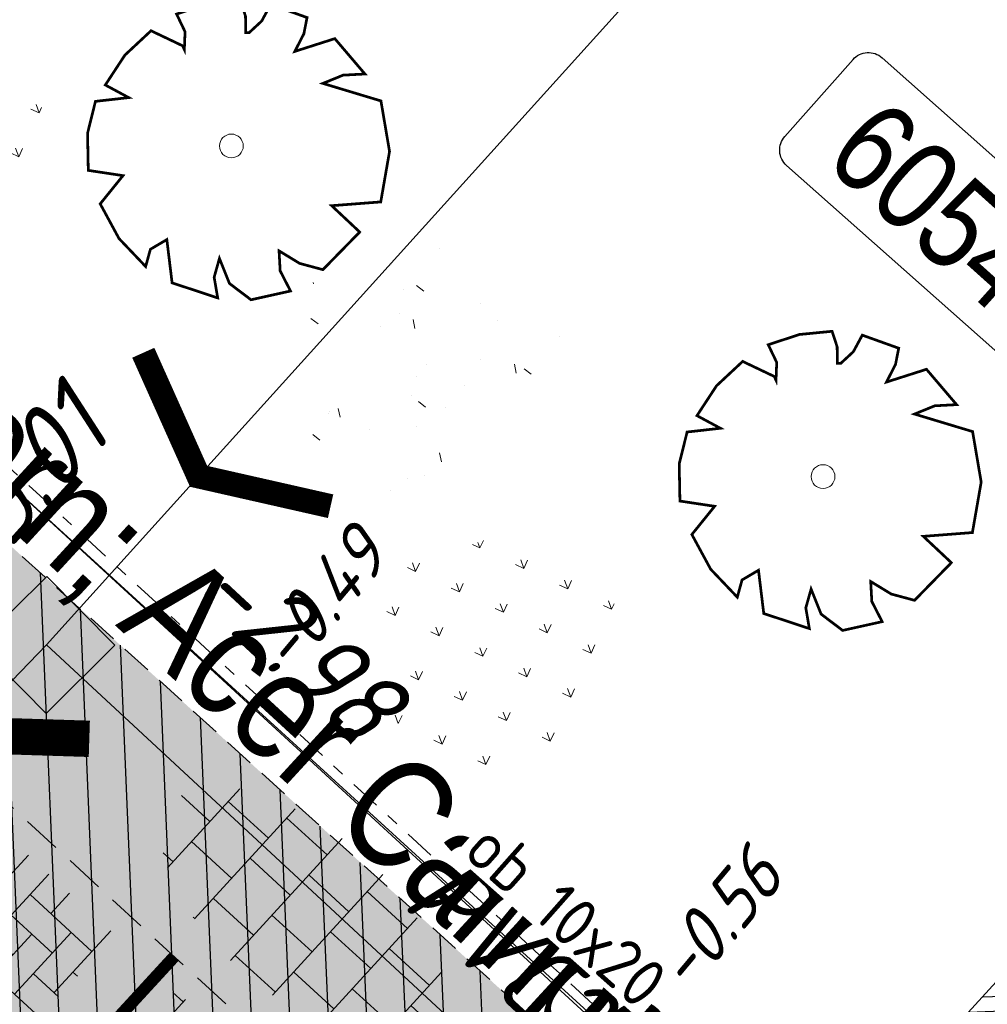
# Model space of a CAD drawing. Header units: metres. Extents: x 111546 to 149831, y 498798 to 507863.
# Tile 808 of 1056: x 111845.17 to 111853.16, y 501763.47 to 501771.6. Entities that reach past the tile are written whole.
import ezdxf
from ezdxf.enums import TextEntityAlignment as Align

# ---------------------------------------------------------------- set-up
doc = ezdxf.new("R2010")
doc.units = ezdxf.units.M
for name, pattern in [('DASHDOT', [25.4, 12.7, -6.35, 0, -6.35]), ('DASHED', [19.05, 12.7, -6.35]), ('markering 200-1-1', [10, 5, -5])]:
    doc.linetypes.add(name, pattern=pattern)
for name, color, linetype in [('0-hoogte mv-bestaand', 253, 'Continuous'), ('1-ontgraven zand tbv grondverbetering bomen', 63, 'Continuous'), ('2-nw-DWA inspectieput nr', 2, 'Continuous'), ('2-vw-DWA-streng-PVC200-incl grondwerk', 252, 'RI-HWA-V'), ('2-vw-DWA-streng-PVC250-excl grondwerk', 41, 'RI-HWA-V'), ('2-vw-DWA-streng-volschuimen-PVC 250', 54, 'RI-VOLSCHUIMEN'), ('2-vw-Put inspectie', 54, 'DASHED'), ('2-vw-schildmuur', 40, 'Continuous'), ('2-vw-Streng gemengd  bobtot', 54, 'Continuous'), ('2-vw-Streng gemengd diameter', 54, 'Continuous'), ('3-vw-band-ob 6x20', 30, 'Continuous'), ('4-nw-boom tekst', 7, 'Continuous'), ('4-vw-bossage', 3, 'Continuous'), ('4-vw-bossage-omlijsting', 7, 'Continuous'), ('4-vw-kappen bomen', 20, 'Continuous'), ('Q26_BOOM', 252, 'Continuous')]:
    doc.layers.add(name, color=color, linetype=linetype)
for name, color, linetype, lineweight in [('3-nw-arcering-trottoir', 2, 'Continuous', 15), ('3-nw-band-ob 10x20', 7, 'Continuous', 13), ('3-nw-band-ob 10x20-achterkant', 7, 'DASHDOT', 13), ('3-nw-mat-arcering', 7, 'Continuous', 5), ('3-nw-mat-KF (wit) om-en-om', 3, 'markering 200-1-1', 13), ('3-nw-materiaalscheiding-', 7, 'DASHED', 13), ('3-nw-text-20-herinrichting', 7, 'Continuous', 15), ('4-bs-gras', 253, 'Continuous', 9), ('4-nw materiaalscheiding-groen', 210, 'DASHED', 13), ('4-nw-bomenzand', 7, 'Continuous', 5), ('4-nw-boom 2e grootte', 7, 'Continuous', 35), ('4-nw-gazon', 7, 'Continuous', 5)]:
    doc.layers.add(name, color=color, linetype=linetype, lineweight=lineweight)
doc.styles.get("Standard").update_dxf_attribs({"font": 'isocp-ie.shx'})
doc.styles.add('veysel', font='isocp-ie.shx', dxfattribs={"height": 0.1})
doc.styles.add('Zaanstad', font='ARIALN.TTF')
doc.styles.add('Zaanstad 1-200 1.8mm', font='ARIALN.TTF', dxfattribs={"height": 0.36})
doc.linetypes.add('RI-HWA-V', pattern='A,2.5,[24,NLCS.SHX,S=1,R=0,X=0,Y=0],2.5,-1.8', length=6.8)
doc.linetypes.add('RI-VOLSCHUIMEN', pattern='A,0,[50,NLCS.SHX,S=0.5,R=0,X=0,Y=0],4', length=4)

# ---------------------------------------------------------------- blocks, each defined once
blk = doc.blocks.new('Q26')
at = {"linetype": 'Continuous', "lineweight": 20, "const_width": 0.0225}
blk.add_lwpolyline([(0.7569, 0.5156), (1.2367, 0.371), (1.3077, -0.0461), (1.2351, -0.4629), (0.8295, -0.494), (1.0613, -0.7115), (0.7572, -1.0222), (0.565, -0.9705), (0.395, -0.8669), (0.4041, -1.0319), (0.4896, -1.1983), (0.1633, -1.2708), (-0.0147, -1.1363), (-0.0975, -0.9292), (-0.1412, -1.0845), (-0.1119, -1.2554), (-0.4886, -1.1312), (-0.5321, -0.7739), (-0.6679, -0.8539), (-0.7072, -0.9963), (-0.927, -0.7656), (-1.0826, -0.4788), (-0.8943, -0.2458), (-1.1811, -0.2026), (-1.1871, 0.1039), (-1.1219, 0.3673), (-0.8467, 0.3984), (-1.0404, 0.5025), (-0.8786, 0.7492), (-0.6628, 0.9503), (-0.402, 0.8261), (-0.3875, 0.795), (-0.3816, 0.9421), (-0.4516, 1.0881), (-0.1939, 1.1725), (0.076, 1.199), (0.1178, 1.0703), (0.1195, 0.9349), (0.1484, 0.9349), (0.2517, 1.0306), (0.3254, 1.1671), (0.6264, 1.0593), (0.5999, 0.9252), (0.5251, 0.7797), (0.8556, 0.8853), (1.1045, 0.5934), (0.9242, 0.5837)], close=True, dxfattribs=at)
at = {"linetype": 'Continuous', "lineweight": 20}
blk.add_circle((0.001, -0.001), 0.0983, dxfattribs=at)
blk = doc.blocks.new('PUTVNB')
at = {"linetype": 'Continuous', "lineweight": 13}
blk.add_line((-0.008, -0.504), (-0.004, -0.498), dxfattribs=at)
at = {"linetype": 'Continuous', "lineweight": 13, "ltscale": 0.04, "flags": 128}
blk.add_lwpolyline([(-0.5, 0.5), (-0.5, -0.5), (0.5, -0.5), (0.5, 0.5), (-0.5, 0.5)], dxfattribs=at)
at = {"linetype": 'Continuous', "lineweight": 13}
blk.add_point((0, 0), dxfattribs=at)
blk = doc.blocks.new('schildmuur')
at = {"const_width": 0.2}
blk.add_lwpolyline([(-1, -0.5), (0, 0), (1, -0.5)], dxfattribs=at)
blk = doc.blocks.new('4-boom 2e grootte')
at = {"layer": '4-nw-boom tekst', "style": 'Zaanstad'}
blk.add_attdef('BOOMSOORT', text='', height=0.9, dxfattribs=at).set_placement((2.0615, 1.223), align=Align.BOTTOM_LEFT)

msp = doc.modelspace()

# ---------------------------------------------------------------- hatches: boundary and pattern name
at = {"layer": '3-nw-arcering-trottoir'}
h = msp.add_hatch(dxfattribs=at)
h.set_pattern_fill('AVH-TEGEL_300X300_HALFST', color=256, scale=1.5, angle=297.53719, style=0, pattern_type=2)
h.set_pattern_definition([(317.5606656, (531197.49011, 789052.86177), (0.4839285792, -0.13761587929), [0.45, -0.45]), (47.5606656, (531197.4901, 789052.86177), (-0.33209651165, 0.3036641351), [])])
edge = h.paths.add_edge_path()
edge.add_ellipse((111847.5019, 501764.2176), major_axis=(1.077, -0.9049), ratio=0.488545, start_angle=0, end_angle=360)
at = {"layer": '3-nw-mat-arcering', "ltscale": 2}
h = msp.add_hatch(dxfattribs=at)
h.set_pattern_fill('AVH-BSS_KEIFORMAAT_KEPER', color=256, scale=2.2, angle=297.39163, pattern_type=2)
h.set_pattern_definition([(317.4151, (111814.28263, 501793.14688), (0.3263932, 0.0137661), [0.693, -0.231]), (227.4151, (111814.59526, 501793.48704), (0.3263932, 0.0137661), [0.693, -0.231])])
h.paths.add_polyline_path([(111845.0377, 501763.0387), (111843.77, 501764.2038), (111844.1267, 501764.592), (111843.6849, 501764.998), (111843.3282, 501764.6098), (111842.0704, 501765.7659), (111842.9883, 501766.7646), (111845.9556, 501764.0375)])
h = msp.add_hatch(dxfattribs=at)
h.set_pattern_fill('AVH-BSS_KEIFORMAAT_KEPER', color=256, scale=2.2, angle=297.39163, pattern_type=2)
h.set_pattern_definition([(317.415, (111843.77932, 501754.70515), (0.326393, 0.013766), [0.693, -0.231]), (227.415, (111844.09195, 501755.04531), (0.326393, 0.013766), [0.693, -0.231])])
h.paths.add_polyline_path([(111845.9951, 501762.1588), (111845.5306, 501762.5857), (111846.4485, 501763.5845), (111846.913, 501763.1576)])
at = {"layer": '4-bs-gras'}
h = msp.add_hatch(dxfattribs=at)
h.set_pattern_fill('AGR-KRUIDEN', color=256, scale=0.04, pattern_type=2)
h.set_pattern_definition([(110.0468, (111822.93825, 501758.74264), (-0.3626612, 0.1687508), [0.075, -0.4906854]), (65.0468, (111822.93825, 501758.74264), (-0.362661, 0.168751), [0.075, -0.325]), (155.0468, (111822.93825, 501758.74264), (-0.168751, -0.362661), [0.075, -0.325])])
h.paths.add_polyline_path([(111845.3542, 501770.9374), (111844.6373, 501771.5295), (111843.9826, 501771.2906), (111843.4094, 501771.2856), (111843.4182, 501770.2749), (111843.7193, 501769.45), (111844.6493, 501769.5065), (111845.0846, 501770.0119), (111845.2712, 501770.2122)])
h = msp.add_hatch(dxfattribs=at)
h.set_pattern_fill('AGR-KRUIDEN', color=256, scale=0.04, pattern_type=2)
h.set_pattern_definition([(110.0468, (111827.66748, 501754.64437), (-0.3626612, 0.1687508), [0.075, -0.4906854]), (65.0468, (111827.6675, 501754.64437), (-0.362661, 0.168751), [0.075, -0.325]), (155.0468, (111827.6675, 501754.64437), (-0.168751, -0.362661), [0.075, -0.325])])
h.paths.add_polyline_path([(111850.0834, 501766.8391), (111849.3666, 501767.4312), (111848.7118, 501767.1923), (111848.1386, 501767.1873), (111848.1475, 501766.1767), (111848.4485, 501765.3517), (111849.3786, 501765.4083), (111849.8138, 501765.9136), (111850.0005, 501766.1139)])
at = {"layer": '4-nw-bomenzand', "lineweight": 5}
h = msp.add_hatch(dxfattribs=at)
h.set_pattern_fill('AGR-BOMENZAND', color=256, scale=0.05, pattern_type=2)
h.set_pattern_definition([(317.414373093, (0, 0), (0.069158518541, 0.038302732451), [0, -0.075]), (317.414373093, (0, 0), (0.220774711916, 0.00930868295), [0.078125, -0.234375]), (47.414373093, (0.00233, -0.0552), (-0.00930868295, 0.220774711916), [0.078125, -0.234375])])
h.paths.add_polyline_path([(111839.7535, 501767.7719), (111838.5235, 501768.8917), (111840.6658, 501771.2537), (111851.9724, 501761.0261), (111849.746, 501758.5882)])
at = {"layer": '4-nw-gazon', "ltscale": 0.1}
h = msp.add_hatch(dxfattribs=at)
h.set_pattern_fill('AGR-GRAS_GAZON', color=256, scale=0.5, angle=-46.148, pattern_type=2)
h.set_pattern_definition([(308.76637, (112449.126, 501039.4635), (0.9624805, 0.0527809), [0, -0.76, 0, -0.85, 0, -0.8125]), (278.76637, (112449.126, 501039.4635), (1.4302849, -0.8534867), [0, -0.41, 0, -0.685, 0, -0.2625]), (238.76637, (112449.1124, 501040.0784), (0.037241, -1.5566281), [0, -0.25, 0, -0.9, 0, -1.175]), (228.76637, (112449.1124, 501040.0784), (0.4719491, -1.4929976), [0, -0.125, 0, -0.59, 0, -0.675]), (322.26637, (112451.0025, 501040.7753), (0.8731955, 0.27140796), [0.075, -1.04775]), (281.26637, (112447.1934, 501040.6911), (0.83706867, -0.3680336), [0.075, -1.04775])])
edge = h.paths.add_edge_path()
edge.add_arc((111848.5082, 501768.7155), 1.1599, 0, 360)
at = {"layer": '4-vw-bossage', "ltscale": 0.001}
h = msp.add_hatch(dxfattribs=at)
h.set_pattern_fill('GOST_GLASS', color=256, scale=0.08)
h.set_pattern_definition([(2.41437, (111863.7463, 501622.60895), (0.4997945, -0.4593533), [0.4, -0.56]), (2.41437, (111863.87124, 501622.4941), (0.4997945, -0.4593533), [0.16, -0.8]), (2.41437, (111863.86113, 501622.7339), (0.4997945, -0.4593533), [0.16, -0.8])])
h.paths.add_polyline_path([(111854.441, 501759.223), (111851.5749, 501761.8373), (111870.3418, 501782.3708), (111873.24, 501779.722)])

# ---------------------------------------------------------------- linework, layer by layer
at = {"layer": '2-nw-DWA inspectieput nr', "elevation": 0.6224, "flags": 128}
msp.add_lwpolyline([(111851.4865, 501770.6317), (111852.0499, 501771.2675, -0.414214), (111852.2897, 501771.2819), (111854.3739, 501769.435, -0.414214), (111854.3884, 501769.1951), (111853.8249, 501768.5593, -0.414214), (111853.5851, 501768.5449), (111851.501, 501770.3918, -0.414214)], format="xyb", close=True, dxfattribs=at)
at = {"layer": '2-vw-DWA-streng-PVC200-incl grondwerk', "ltscale": 0.2, "flags": 128}
msp.add_lwpolyline([(111845.386, 501766.434), (111860.1509, 501752.7534)], dxfattribs=at)
at = {"layer": '2-vw-DWA-streng-PVC250-excl grondwerk', "ltscale": 0.2, "flags": 128}
for points in [[(111845.386, 501766.434), (111846.6433, 501767.8254)], [(111845.386, 501766.434), (111840.114, 501760.962)]]:
    msp.add_lwpolyline(points, dxfattribs=at)
at = {"layer": '2-vw-DWA-streng-volschuimen-PVC 250', "ltscale": 0.4, "flags": 128}
msp.add_lwpolyline([(111846.6433, 501767.8254), (111854.839, 501776.8953)], dxfattribs=at)
at = {"layer": '3-nw-band-ob 10x20'}
msp.add_lwpolyline([(111842.4121, 501770.2115), (111854.4346, 501759.1676)], dxfattribs=at)
at = {"layer": '3-nw-band-ob 10x20-achterkant', "ltscale": 0.02}
msp.add_lwpolyline([(111842.5532, 501770.2176), (111854.4286, 501759.3088)], dxfattribs=at)
at = {"layer": '3-nw-mat-KF (wit) om-en-om', "ltscale": 0.06, "const_width": 0.1}
msp.add_lwpolyline([(111846.4449, 501763.8631), (111845.2268, 501762.5378)], dxfattribs=at)
at = {"layer": '3-nw-materiaalscheiding-', "ltscale": 0.025}
msp.add_lwpolyline([(111842.7754, 501767.2299), (111855.3096, 501755.7158), (111854.0916, 501754.3906)], dxfattribs=at)
at = {"layer": '3-vw-band-ob 6x20', "ltscale": 0.05}
msp.add_lwpolyline([(111873.24, 501779.722), (111854.441, 501759.223), (111842.362, 501770.241), (111861.129, 501790.791)], close=True, dxfattribs=at)
at = {"layer": '4-nw materiaalscheiding-groen', "ltscale": 0.02}
msp.add_lwpolyline([(111839.7535, 501767.7719), (111838.5235, 501768.8917), (111840.6658, 501771.2537), (111851.9724, 501761.0261), (111849.746, 501758.5882)], dxfattribs=at)
at = {"layer": '4-vw-bossage-omlijsting', "ltscale": 0.01}
msp.add_lwpolyline([(111854.441, 501759.223), (111851.5749, 501761.8373), (111870.3418, 501782.3708), (111873.24, 501779.722)], close=True, dxfattribs=at)
at = {"layer": '4-vw-kappen bomen', "const_width": 0.3}
msp.add_lwpolyline([(111843.7573, 501767.7718), (111843.6269, 501763.6752), (111843.6921, 501765.7235), (111841.6438, 501765.7887), (111845.7404, 501765.6583)], dxfattribs=at)

# ---------------------------------------------------------------- block references
at = {"layer": '2-vw-Put inspectie', "xscale": 0.8, "yscale": 0.8, "zscale": 0.8, "rotation": 44.76142500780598}
msp.add_blockref('PUTVNB', (111845.386, 501766.434), dxfattribs=at)
at = {"layer": '2-vw-schildmuur', "rotation": 140.6897498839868}
msp.add_blockref('schildmuur', (111846.6433, 501767.8254), dxfattribs=at)
at = {"layer": '4-nw-boom 2e grootte'}
ref = msp.add_blockref('4-boom 2e grootte', (111841.3238, 501767.2854), dxfattribs=dict(at, rotation=317.4143730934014))
ref.add_attrib('BOOMSOORT', '2e orde Esdoorn; Acer Campestre Elsrijk', dxfattribs={"layer": '4-nw-boom tekst', "height": 0.9, "rotation": 317.41437, "style": 'Zaanstad'}).set_placement((111839.7328, 501771.9449), align=Align.BOTTOM_LEFT)
at = {"layer": 'Q26_BOOM'}
for p in [(111846.913, 501770.554), (111851.801, 501767.824)]:
    msp.add_blockref('Q26', p, dxfattribs=at)

# ---------------------------------------------------------------- texts
at = {"layer": '0-hoogte mv-bestaand', "style": 'veysel', "oblique": 15}
for s, p in [('-0.49', (111847.8209, 501766.6581)), ('-0.56', (111851.097, 501764.0201))]:
    msp.add_text(s, height=0.45, rotation=50, dxfattribs=at).set_placement(p, align=Align.CENTER)
at = {"layer": '2-vw-Streng gemengd  bobtot', "oblique": 15}
for s, rotation, p in [('-3.01', 47.89849, (111844.9652, 501766.7948)), ('-2.98', 317.18283, (111846.4499, 501766.6805))]:
    msp.add_text(s, height=0.65, rotation=rotation, dxfattribs=at).set_placement(p, align=Align.BOTTOM_LEFT)
at = {"layer": '2-vw-Streng gemengd diameter', "oblique": 15}
msp.add_text('PVC250', height=0.65, rotation=317.18283, dxfattribs=at).set_placement((111848.1752, 501764.144), align=Align.BOTTOM_LEFT)

# ---------------------------------------------------------------- next in the draw order: texts
at = {"layer": '2-nw-DWA inspectieput nr', "ltscale": 0.05, "insert": (111852.9294, 501769.8987), "char_height": 0.75, "width": 0.574682, "attachment_point": 5, "rotation": 318.07872, "style": 'Zaanstad 1-200 1.8mm', "bg_fill": 3, "box_fill_scale": 1.1, "bg_fill_color": 256, "bg_fill_true_color": 13158600, "bg_fill_transparency": 0}
msp.add_mtext('\\A1;60548', dxfattribs=at)
at = {"layer": '3-nw-text-20-herinrichting', "color": 0, "insert": (111848.8122, 501764.7042), "char_height": 0.408319, "attachment_point": 7, "rotation": 318.44683, "style": 'veysel', "bg_fill": 3, "box_fill_scale": 1.1, "bg_fill_color": 256, "bg_fill_true_color": 13158600, "bg_fill_transparency": 0}
msp.add_mtext('\\A1;ob 10x20', dxfattribs=at)

# ---------------------------------------------------------------- next in the draw order: hatches: boundary and pattern name
at = {"layer": '1-ontgraven zand tbv grondverbetering bomen', "ltscale": 0.02}
h = msp.add_hatch(dxfattribs=at)
h.set_pattern_fill('ANSI31', color=256, scale=0.1, angle=90)
h.set_pattern_definition([(92.414373, (113188.46323, 501393.45003), (-0.31721815, -0.0133751), [])])
h.paths.add_polyline_path([(111839.7535, 501767.7719), (111838.5235, 501768.8917), (111840.6658, 501771.2537), (111851.9724, 501761.0261), (111849.746, 501758.5882)])

doc.saveas('drawing.dxf')
